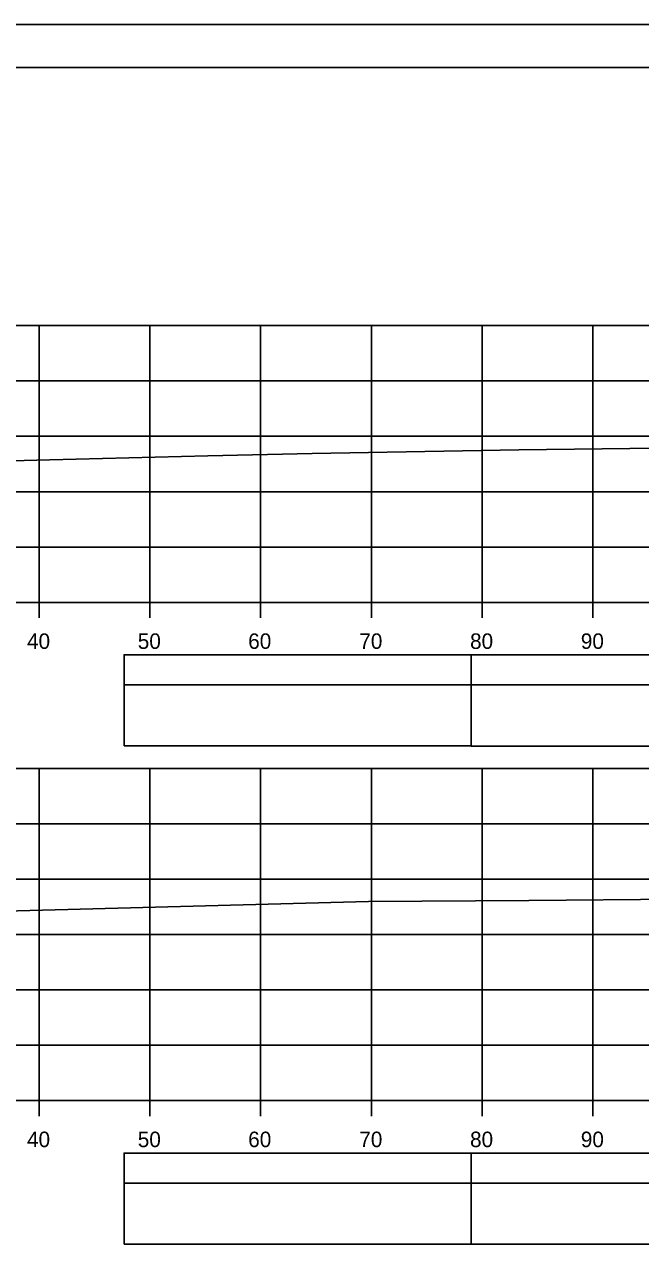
# Model space of a CAD drawing. Extents: x 1386544 to 1388153, y 379785 to 390999.
# Drawn here: x 1387398.4 to 1387454, y 387474.7 to 387585.5 of the extents above; entities that cross this region are included whole.
import ezdxf

# ---------------------------------------------------------------- set-up
doc = ezdxf.new("R2010")
doc.units = 0
for name, color, linetype in [('R_Axis', 7, 'Continuous'), ('R_Axis Annot', 7, 'Continuous'), ('R_Border', 7, 'Continuous'), ('R_Exist Surface', 7, 'Continuous'), ('R_Grid', 7, 'Continuous'), ('R_No Plot', 7, 'Continuous'), ('R_Striping', 7, 'Continuous')]:
    doc.layers.add(name, color=color, linetype=linetype)

msp = doc.modelspace()

# ---------------------------------------------------------------- linework, layer by layer
at = {"layer": 'R_Axis'}
for p, q in [((1387209.68, 387533.34), (1387509.68, 387533.34)), ((1387399.68, 387531.94), (1387399.68, 387533.34)), ((1387409.68, 387531.94), (1387409.68, 387533.34)), ((1387419.68, 387531.94), (1387419.68, 387533.34)), ((1387429.68, 387531.94), (1387429.68, 387533.34)), ((1387439.68, 387531.94), (1387439.68, 387533.34)), ((1387449.68, 387531.94), (1387449.68, 387533.34)), ((1387209.68, 387488.34), (1387509.68, 387488.34)), ((1387399.68, 387486.94), (1387399.68, 387488.34)), ((1387409.68, 387486.94), (1387409.68, 387488.34)), ((1387419.68, 387486.94), (1387419.68, 387488.34)), ((1387429.68, 387486.94), (1387429.68, 387488.34)), ((1387439.68, 387486.94), (1387439.68, 387488.34)), ((1387449.68, 387486.94), (1387449.68, 387488.34))]:
    msp.add_line(p, q, dxfattribs=at)
at = {"layer": 'R_Axis Annot'}
for points in [[(1387438.7, 387525.9), (1387509.68, 387525.9), (1387509.68, 387528.61), (1387438.7, 387528.61)], [(1387438.7, 387520.37), (1387509.68, 387520.37), (1387509.68, 387525.9), (1387438.7, 387525.9)], [(1387438.7, 387480.9), (1387509.68, 387480.9), (1387509.68, 387483.61), (1387438.7, 387483.61)], [(1387438.7, 387475.37), (1387509.68, 387475.37), (1387509.68, 387480.9), (1387438.7, 387480.9)]]:
    msp.add_lwpolyline(points, close=True, dxfattribs=at)
at = {"layer": 'R_Border'}
msp.add_line((1387201.68, 387581.64), (1387517.86, 387581.64), dxfattribs=at)
at = {"layer": 'R_Exist Surface'}
for points in [[(1387387.82, 387545.89), (1387400.64, 387546.21), (1387414.92, 387546.58), (1387424.33, 387546.8), (1387443, 387547.11), (1387468.05, 387547.43), (1387495.98, 387547.08), (1387497.81, 387547.06), (1387503.59, 387547.3), (1387507.08, 387547.45), (1387509.68, 387547.47)], [(1387395.42, 387505.42), (1387401.14, 387505.56), (1387429.42, 387506.32), (1387443.89, 387506.43), (1387470.8, 387506.66), (1387481.69, 387506.55), (1387500.39, 387506.28), (1387501.61, 387506.36), (1387502.64, 387506.35), (1387509.68, 387506.65)]]:
    msp.add_lwpolyline(points, dxfattribs=at)
at = {"layer": 'R_Grid'}
for p, q in [((1387209.68, 387558.34), (1387509.68, 387558.34)), ((1387399.68, 387533.34), (1387399.68, 387558.34)), ((1387409.68, 387533.34), (1387409.68, 387558.34)), ((1387419.68, 387533.34), (1387419.68, 387558.34)), ((1387429.68, 387533.34), (1387429.68, 387558.34)), ((1387439.68, 387533.34), (1387439.68, 387558.34)), ((1387449.68, 387533.34), (1387449.68, 387558.34)), ((1387209.68, 387553.34), (1387509.68, 387553.34)), ((1387209.68, 387548.34), (1387509.68, 387548.34)), ((1387209.68, 387543.34), (1387509.68, 387543.34)), ((1387209.68, 387538.34), (1387509.68, 387538.34)), ((1387209.68, 387533.34), (1387509.68, 387533.34)), ((1387209.68, 387518.34), (1387509.68, 387518.34)), ((1387399.68, 387488.34), (1387399.68, 387518.34)), ((1387409.68, 387488.34), (1387409.68, 387518.34)), ((1387419.68, 387488.34), (1387419.68, 387518.34)), ((1387429.68, 387488.34), (1387429.68, 387518.34)), ((1387439.68, 387488.34), (1387439.68, 387518.34)), ((1387449.68, 387488.34), (1387449.68, 387518.34)), ((1387209.68, 387513.34), (1387509.68, 387513.34)), ((1387209.68, 387508.34), (1387509.68, 387508.34)), ((1387209.68, 387503.34), (1387509.68, 387503.34)), ((1387209.68, 387498.34), (1387509.68, 387498.34)), ((1387209.68, 387493.34), (1387509.68, 387493.34)), ((1387209.68, 387488.34), (1387509.68, 387488.34))]:
    msp.add_line(p, q, dxfattribs=at)
at = {"layer": 'R_No Plot'}
msp.add_line((1387189.28, 387585.53), (1387522.61, 387585.53), dxfattribs=at)
for points in [[(1387189.27, 387585.53), (1387522.61, 387585.53), (1387522.61, 387372.19), (1387189.27, 387372.19)], [(1387435.6, 387581.64), (1387455.22, 387581.64), (1387455.22, 387571.76), (1387471.33, 387571.76), (1387494.53, 387571.76), (1387494.53, 387547.42), (1387517.86, 387547.42), (1387517.86, 387376.18), (1387201.68, 387376.18), (1387201.68, 387581.64)]]:
    msp.add_lwpolyline(points, close=True, dxfattribs=at)
at = {"layer": 'R_Striping'}
for points in [[(1387407.36, 387525.9), (1387438.7, 387525.9), (1387438.7, 387528.61), (1387407.36, 387528.61)], [(1387407.36, 387520.38), (1387438.7, 387520.38), (1387438.7, 387525.9), (1387407.36, 387525.9)], [(1387407.36, 387480.9), (1387438.7, 387480.9), (1387438.7, 387483.61), (1387407.36, 387483.61)], [(1387407.36, 387475.38), (1387438.7, 387475.38), (1387438.7, 387480.9), (1387407.36, 387480.9)]]:
    msp.add_lwpolyline(points, close=True, dxfattribs=at)

# ---------------------------------------------------------------- texts
at = {"layer": 'R_Axis Annot'}
for s, p in [('40', (1387398.59, 387529.14)), ('50', (1387408.59, 387529.14)), ('60', (1387418.56, 387529.14)), ('70', (1387428.59, 387529.14)), ('80', (1387438.59, 387529.14)), ('90', (1387448.59, 387529.14)), ('40', (1387398.59, 387484.14)), ('50', (1387408.59, 387484.14)), ('60', (1387418.56, 387484.14)), ('70', (1387428.59, 387484.14)), ('80', (1387438.59, 387484.14)), ('90', (1387448.59, 387484.14))]:
    msp.add_text(s, height=1.4, dxfattribs=at).set_placement(p)

doc.saveas('drawing.dxf')
